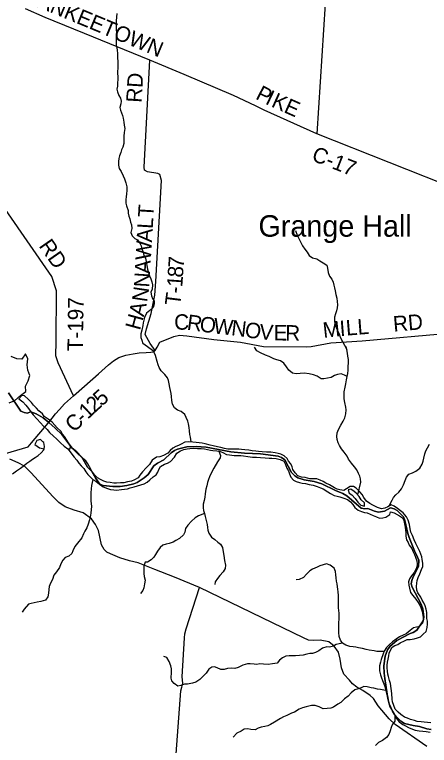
# Model space of a CAD drawing. Extents: x 1643459 to 2064572, y 425441 to 780708.
# Drawn here: x 1766937 to 1774988, y 584838 to 599024 of the extents above; entities that cross this region are included whole.
import ezdxf

# ---------------------------------------------------------------- set-up
doc = ezdxf.new("R2010")
doc.units = 0
for name, color, linetype in [('GM_X_City_Street', 7, 'Continuous'), ('GM_X_Interstate_Shield', 7, 'Continuous'), ('GM_X_Major_River', 7, 'Continuous'), ('GM_X_Major_River_Text', 7, 'Continuous'), ('GM_X_Minor_Lake', 7, 'Continuous'), ('GM_X_Section_Text', 7, 'Continuous'), ('GM_X_Township_ROW', 7, 'Continuous'), ('GM_X_Township_Subdivision_Text', 7, 'Continuous'), ('GM_X_Unincorporated_Text', 7, 'Continuous'), ('GM_X_US_Route', 7, 'Continuous')]:
    doc.layers.add(name, color=color, linetype=linetype)

msp = doc.modelspace()

# ---------------------------------------------------------------- linework, layer by layer
at = {"layer": 'GM_X_City_Street'}
for points in [[(1775022, 585143), (1774936, 585160), (1774794, 585205), (1774672, 585223), (1774504, 585262), (1774432, 585311), (1774374, 585367), (1774313, 585436), (1774271, 585502), (1774210, 585643), (1774180, 585749), (1774120, 586133), (1774107, 586239), (1774103, 586382), (1774128, 586568), (1774177, 586694), (1774227, 586766), (1774358, 586872), (1774617, 587007), (1774671, 587026), (1774747, 587076), (1774868, 587258), (1774879, 587326), (1774859, 587487), (1774826, 587577), (1774655, 587909), (1774636, 587975), (1774644, 588039), (1774672, 588110), (1774777, 588312), (1774782, 588434), (1774760, 588494), (1774697, 588615), (1774596, 588872), (1774568, 588954), (1774510, 589206), (1774484, 589272), (1774364, 589397), (1774301, 589433), (1774231, 589446), (1774116, 589384), (1773998, 589367), (1773922, 589385), (1773794, 589436), (1773738, 589432), (1773662, 589443), (1773385, 589683), (1773309, 589729), (1773163, 589786), (1772898, 589918), (1772750, 589959), (1772554, 589994), (1772436, 590033), (1772376, 590071), (1772313, 590134), (1772184, 590383), (1772118, 590428), (1772050, 590452), (1771712, 590498), (1771400, 590510), (1771136, 590535), (1770652, 590630), (1770462, 590639), (1770282, 590636), (1770097, 590587), (1770043, 590563), (1769973, 590516), (1769834, 590382), (1769712, 590319), (1769642, 590265), (1769527, 590097), (1769450, 590029), (1769314, 589942), (1769254, 589918), (1769115, 589883), (1768987, 589863), (1768845, 589862), (1768657, 589885), (1768591, 589907), (1768513, 590018), (1768437, 590157), (1768353, 590239), (1768243, 590433), (1768143, 590536), (1768052, 590606), (1767852, 590872), (1767726, 590997), (1767598, 591106), (1767492, 591197), (1767355, 591273), (1767249, 591315), (1767180, 591288), (1767122, 591297), (1767057, 591328), (1766816, 591682)], [(1766816, 591682), (1767057, 591328), (1767122, 591297), (1767180, 591288), (1767249, 591315), (1767355, 591273), (1767492, 591197), (1767598, 591106), (1767726, 590997), (1767852, 590872), (1768052, 590606), (1768143, 590536), (1768243, 590433), (1768353, 590239), (1768437, 590157), (1768513, 590018), (1768591, 589907), (1768657, 589885), (1768845, 589862), (1768987, 589863), (1769115, 589883), (1769254, 589918), (1769314, 589942), (1769450, 590029), (1769527, 590097), (1769642, 590265), (1769712, 590319), (1769834, 590382), (1769973, 590516), (1770043, 590563), (1770097, 590587), (1770282, 590636), (1770462, 590639), (1770652, 590630), (1771136, 590535), (1771400, 590510), (1771712, 590498), (1772050, 590452), (1772118, 590428), (1772184, 590383), (1772313, 590134), (1772376, 590071), (1772436, 590033), (1772554, 589994), (1772750, 589959), (1772898, 589918), (1773163, 589786), (1773309, 589729), (1773385, 589683), (1773662, 589443), (1773738, 589432), (1773794, 589436), (1773922, 589385), (1773998, 589367), (1774116, 589384), (1774231, 589446), (1774301, 589433), (1774364, 589397), (1774484, 589272), (1774510, 589206), (1774568, 588954), (1774596, 588872), (1774697, 588615), (1774760, 588494), (1774782, 588434), (1774777, 588312), (1774672, 588110), (1774644, 588039), (1774636, 587975), (1774655, 587909), (1774826, 587577), (1774859, 587487), (1774879, 587326), (1774868, 587258), (1774747, 587076), (1774671, 587026), (1774617, 587007), (1774358, 586872), (1774227, 586766), (1774177, 586694), (1774128, 586568), (1774103, 586382), (1774107, 586239), (1774120, 586133), (1774180, 585749), (1774210, 585643), (1774271, 585502), (1774313, 585436), (1774374, 585367), (1774432, 585311), (1774504, 585262), (1774672, 585223), (1774794, 585205), (1774936, 585160), (1775022, 585143)]]:
    msp.add_lwpolyline(points, dxfattribs=at)
at = {"layer": 'GM_X_Interstate_Shield'}
msp.add_lwpolyline([(1766831, 591487), (1766944, 591531), (1767050, 591627), (1767155, 591705), (1767145, 591812), (1767201, 591912), (1767235, 592016), (1767195, 592122), (1767181, 592225), (1767191, 592339), (1767149, 592439), (1767080, 592335), (1766978, 592341), (1766872, 592385)], dxfattribs=at)
at = {"layer": 'GM_X_Major_River_Text'}
for points in [[(1773856, 611655), (1772731, 605592), (1772642, 605119), (1772612, 604830), (1772604, 604443), (1772611, 603737), (1772628, 602451), (1772607, 601870), (1772561, 601097), (1772524, 600307), (1772502, 599962), (1772506, 599910), (1772556, 599872), (1772935, 599844), (1772967, 599828), (1773000, 599743), (1772804, 596711)], [(1768081, 591625), (1767781, 592265), (1767740, 592398), (1767741, 592678), (1767753, 593659), (1767662, 593943), (1765914, 596456), (1765623, 596777), (1765469, 596860), (1764734, 597138), (1764216, 597333), (1764134, 597450), (1764875, 600092)], [(1769663, 592506), (1769570, 592639), (1769473, 592816), (1769500, 592925), (1769585, 593223), (1769659, 593576), (1769681, 593846), (1769786, 595806), (1769756, 595918), (1769716, 595940), (1769518, 595969), (1769460, 596006), (1769450, 596064), (1769564, 598137)], [(1766601, 590435), (1766759, 590502), (1767197, 590632), (1767263, 590710), (1767587, 591091)], [(1774936, 584815), (1774324, 585246), (1774205, 585351), (1773996, 585605), (1773900, 585745), (1773841, 585806), (1773699, 585903), (1773581, 585965), (1773494, 586032), (1773438, 586104), (1773326, 586219), (1773285, 586343), (1773258, 586512), (1773224, 586650), (1773139, 586765), (1773035, 586848), (1772867, 586879), (1772731, 586873), (1772641, 586880), (1772542, 586924), (1770528, 587903), (1770039, 588104), (1769656, 588254), (1769337, 588379), (1769167, 588422), (1768979, 588479), (1768798, 588554), (1768728, 588589), (1768672, 588643), (1768625, 588731), (1768562, 589006), (1768508, 589123), (1768427, 589235), (1768265, 589350), (1768096, 589407), (1767918, 589470), (1767792, 589553), (1767685, 589666), (1767249, 590133), (1767129, 590261), (1767004, 590326), (1766844, 590397)], [(1766343, 577080), (1768805, 580305), (1768871, 580389), (1768929, 580431), (1769731, 580592), (1769761, 580602), (1769775, 580650), (1770166, 585896), (1770183, 585966), (1770199, 586048), (1770188, 586171), (1770237, 586924), (1770241, 587002), (1770267, 587102), (1770528, 587903)]]:
    msp.add_lwpolyline(points, dxfattribs=at)
at = {"layer": 'GM_X_Minor_Lake'}
for points in [[(1775613, 595594), (1772804, 596711), (1771780, 597170), (1771610, 597255), (1771185, 597454), (1770227, 597859), (1769564, 598137), (1769388, 598211), (1768468, 598586), (1767530, 598970), (1767148, 599134)], [(1768081, 591625), (1768133, 591670), (1768564, 592053), (1768761, 592227), (1768857, 592304), (1768963, 592366), (1769093, 592414), (1769239, 592441), (1769355, 592457), (1769493, 592462), (1769583, 592470), (1769623, 592478), (1769652, 592492), (1769663, 592506), (1769706, 592567), (1769756, 592665), (1770026, 592778), (1770136, 592803), (1770280, 592788), (1770805, 592714), (1771324, 592663), (1771769, 592582), (1772606, 592573), (1772694, 592582), (1773073, 592650), (1773680, 592693), (1775439, 592847)], [(1767587, 591091), (1767598, 591106), (1767733, 591277), (1767808, 591359), (1767904, 591469), (1768081, 591625)]]:
    msp.add_lwpolyline(points, dxfattribs=at)
at = {"layer": 'GM_X_Township_Subdivision_Text'}
for points in [[(1767485, 590732), (1767438, 590777), (1767368, 590756), (1767328, 590678), (1767423, 590613), (1767511, 590597)], [(1767511, 590597), (1767518, 590640), (1767504, 590715), (1767485, 590732)]]:
    msp.add_lwpolyline(points, dxfattribs=at)
at = {"layer": 'GM_X_Unincorporated_Text'}
for points in [[(1768024, 590642), (1767982, 590710), (1767952, 590762), (1767905, 590831), (1767867, 590881), (1767831, 590936), (1767760, 591002), (1767668, 591111), (1767590, 591168), (1767512, 591220), (1767475, 591274), (1767405, 591335), (1767359, 591387), (1767305, 591444), (1767264, 591494), (1767202, 591559), (1767132, 591621), (1767076, 591632), (1767018, 591564)], [(1767018, 591564), (1767096, 591505), (1767153, 591445), (1767207, 591380), (1767253, 591312), (1767299, 591257), (1767370, 591175), (1767440, 591100), (1767498, 591034), (1767567, 590967), (1767615, 590911), (1767693, 590840), (1767750, 590786), (1767828, 590713), (1767900, 590648), (1767968, 590592)], [(1773830, 589533), (1773764, 589580), (1773713, 589650), (1773681, 589711), (1773639, 589763), (1773568, 589828), (1773516, 589862), (1773448, 589864), (1773379, 589819), (1773329, 589785), (1773249, 589801), (1773195, 589814), (1773143, 589836), (1773047, 589895), (1772978, 589931), (1772924, 589963), (1772868, 589988), (1772800, 590014), (1772718, 590009), (1772664, 590009), (1772576, 590035), (1772508, 590046), (1772436, 590072), (1772382, 590131), (1772340, 590193), (1772323, 590247), (1772297, 590302), (1772253, 590358), (1772227, 590408), (1772170, 590461), (1772106, 590491), (1772054, 590506), (1771994, 590516), (1771908, 590530), (1771828, 590533), (1771740, 590539), (1771672, 590542), (1771616, 590548), (1771548, 590559), (1771486, 590567), (1771404, 590575), (1771342, 590582), (1771288, 590586), (1771224, 590588), (1771136, 590589), (1771076, 590591), (1771012, 590604), (1770938, 590618), (1770874, 590634), (1770792, 590653), (1770734, 590669), (1770638, 590692), (1770578, 590704), (1770520, 590710), (1770458, 590719), (1770398, 590725), (1770306, 590730), (1770242, 590726), (1770171, 590688), (1770117, 590660), (1770065, 590637), (1770009, 590607), (1769959, 590561), (1769908, 590513), (1769826, 590468), (1769754, 590442), (1769692, 590430), (1769610, 590376), (1769553, 590292), (1769493, 590227), (1769418, 590145), (1769368, 590085), (1769334, 590033), (1769261, 589991), (1769207, 589967), (1769131, 589954), (1769055, 589936), (1768991, 589935), (1768915, 589931), (1768865, 589931), (1768793, 589942), (1768725, 589950), (1768671, 589968), (1768605, 589999), (1768547, 590031), (1768493, 590084), (1768438, 590164), (1768388, 590247), (1768356, 590303), (1768319, 590363), (1768260, 590405), (1768217, 590452), (1768183, 590478), (1768136, 590521), (1768024, 590642)], [(1767968, 590592), (1768091, 590435), (1768143, 590372), (1768184, 590316), (1768230, 590264), (1768278, 590213), (1768318, 590151), (1768357, 590098), (1768405, 590048), (1768457, 590002), (1768513, 589965), (1768587, 589911), (1768656, 589854), (1768740, 589824), (1768800, 589807), (1768860, 589797), (1768916, 589792), (1769014, 589804), (1769072, 589810), (1769129, 589821), (1769183, 589835), (1769259, 589855), (1769321, 589877), (1769387, 589896), (1769451, 589918), (1769511, 589950), (1769564, 589996), (1769628, 590051), (1769682, 590091), (1769718, 590143), (1769737, 590195), (1769767, 590249), (1769849, 590299), (1769905, 590317), (1769964, 590346), (1770038, 590436), (1770085, 590512), (1770159, 590558), (1770219, 590582), (1770289, 590595), (1770339, 590603), (1770407, 590607), (1770489, 590604), (1770555, 590598), (1770621, 590594), (1770681, 590579), (1770737, 590569), (1770787, 590563), (1770865, 590558), (1770917, 590548), (1770977, 590525), (1771047, 590483), (1771105, 590475), (1771201, 590466), (1771251, 590464), (1771327, 590465), (1771381, 590457), (1771461, 590445), (1771557, 590434), (1771629, 590432), (1771709, 590425), (1771799, 590419), (1771877, 590414), (1771929, 590412), (1772013, 590410), (1772089, 590387), (1772161, 590353), (1772195, 590290), (1772221, 590220), (1772250, 590166), (1772274, 590111), (1772296, 590047), (1772349, 589985), (1772405, 589960), (1772469, 589944), (1772521, 589931), (1772585, 589919), (1772657, 589905), (1772731, 589890), (1772807, 589864), (1772877, 589837), (1772929, 589821), (1773017, 589760), (1773069, 589728), (1773137, 589691), (1773200, 589675), (1773252, 589665), (1773330, 589640), (1773396, 589612), (1773456, 589563), (1773500, 589513), (1773542, 589457), (1773607, 589404), (1773671, 589376), (1773727, 589359), (1773777, 589355), (1773895, 589298), (1773959, 589276), (1774019, 589247), (1774085, 589253), (1774145, 589267)], [(1767968, 590592), (1768017, 590597)], [(1768017, 590597), (1768024, 590642)], [(1773461, 589812), (1773409, 589800), (1773429, 589734), (1773481, 589700), (1773545, 589629), (1773598, 589559), (1773660, 589504), (1773726, 589484), (1773726, 589548), (1773666, 589606), (1773623, 589671), (1773569, 589737), (1773527, 589768)], [(1773527, 589768), (1773461, 589812)], [(1775016, 585273), (1774952, 585281), (1774888, 585288), (1774826, 585296), (1774750, 585304), (1774698, 585319), (1774618, 585343), (1774560, 585366), (1774506, 585384), (1774436, 585436), (1774381, 585485), (1774325, 585541), (1774297, 585610), (1774271, 585682), (1774268, 585734), (1774260, 585843), (1774249, 585939), (1774231, 586037), (1774215, 586099), (1774196, 586172), (1774182, 586222), (1774174, 586280), (1774169, 586340), (1774169, 586395), (1774177, 586455), (1774187, 586509), (1774200, 586573), (1774206, 586625), (1774232, 586689), (1774263, 586745), (1774317, 586777), (1774373, 586799), (1774423, 586828), (1774504, 586868), (1774554, 586892), (1774612, 586894), (1774692, 586909), (1774756, 586923), (1774814, 586945), (1774870, 586994), (1774925, 587050), (1774947, 587126), (1774951, 587189), (1774950, 587247), (1774938, 587301), (1774938, 587353), (1774935, 587419), (1774923, 587482), (1774907, 587546), (1774879, 587604), (1774850, 587656), (1774820, 587713), (1774762, 587799), (1774741, 587854), (1774737, 587922), (1774741, 587986), (1774751, 588038), (1774768, 588098), (1774804, 588170), (1774837, 588254), (1774861, 588310), (1774861, 588372), (1774850, 588443), (1774840, 588497), (1774800, 588599), (1774757, 588694), (1774727, 588758), (1774691, 588831), (1774658, 588913), (1774630, 588975), (1774612, 589044), (1774599, 589126), (1774577, 589210), (1774545, 589273), (1774476, 589349), (1774424, 589392), (1774370, 589434), (1774302, 589481), (1774248, 589505), (1774180, 589471), (1774122, 589443), (1774060, 589428), (1773978, 589456), (1773890, 589499), (1773830, 589533)], [(1774145, 589267), (1774217, 589319), (1774236, 589369), (1774306, 589354), (1774409, 589291), (1774467, 589255), (1774489, 589203), (1774505, 589141), (1774518, 589074), (1774526, 589018), (1774528, 588962), (1774530, 588896), (1774543, 588827), (1774573, 588777), (1774597, 588727), (1774644, 588658), (1774668, 588608), (1774700, 588546), (1774718, 588492), (1774745, 588423), (1774751, 588355), (1774741, 588301), (1774723, 588251), (1774692, 588195), (1774640, 588127), (1774600, 588069), (1774585, 588013), (1774591, 587947), (1774599, 587890), (1774620, 587804), (1774664, 587748), (1774722, 587679), (1774767, 587613), (1774811, 587544), (1774829, 587494), (1774845, 587436), (1774858, 587368), (1774864, 587317), (1774864, 587261), (1774853, 587211), (1774787, 587139), (1774737, 587132), (1774679, 587122), (1774615, 587066), (1774538, 587006), (1774482, 586975), (1774408, 586945), (1774346, 586897), (1774269, 586847), (1774215, 586793), (1774157, 586738), (1774108, 586668), (1774090, 586618), (1774053, 586506), (1774037, 586455), (1774021, 586385), (1774017, 586335), (1774022, 586285), (1774040, 586209), (1774058, 586148), (1774077, 586096), (1774103, 586030), (1774121, 585980), (1774135, 585921), (1774156, 585847), (1774180, 585773), (1774190, 585721), (1774199, 585664), (1774215, 585598), (1774251, 585536), (1774288, 585467), (1774318, 585415), (1774348, 585361), (1774402, 585296), (1774471, 585242), (1774525, 585215), (1774581, 585183), (1774659, 585150), (1774715, 585134), (1774789, 585120), (1774861, 585113), (1774925, 585107), (1775001, 585096)]]:
    msp.add_lwpolyline(points, dxfattribs=at)
at = {"layer": 'GM_X_US_Route'}
for points in [[(1768921, 599044), (1768912, 598974), (1768910, 598905), (1768909, 598853), (1768907, 598795), (1768911, 598729), (1768914, 598676), (1768912, 598622), (1768907, 598568), (1768907, 598490), (1768910, 598432), (1768926, 598343), (1768935, 598265), (1768937, 598182), (1768938, 598112), (1768942, 598010), (1768937, 597891), (1768940, 597809), (1768940, 597759), (1768935, 597707), (1768931, 597632), (1768922, 597580), (1768932, 597528), (1768960, 597454), (1768993, 597399), (1769005, 597345), (1768997, 597293), (1768982, 597221), (1768990, 597168), (1769013, 597116), (1769033, 597066), (1769045, 597012), (1769054, 596935), (1769064, 596879), (1769075, 596811), (1769065, 596738), (1769056, 596666), (1769056, 596600), (1769057, 596522), (1769037, 596453), (1769014, 596397), (1769000, 596345), (1768971, 596285), (1768961, 596229), (1768955, 596171), (1768956, 596103), (1768968, 596038), (1769003, 595976), (1769041, 595897), (1769068, 595835), (1769098, 595756), (1769113, 595680), (1769113, 595612), (1769108, 595546), (1769100, 595487), (1769096, 595435), (1769097, 595363), (1769111, 595309), (1769144, 595222), (1769138, 595170), (1769154, 595114), (1769171, 595061), (1769189, 594995), (1769204, 594941), (1769210, 594875), (1769195, 594792), (1769217, 594732), (1769273, 594675), (1769325, 594649), (1769370, 594589), (1769392, 594538), (1769408, 594476), (1769429, 594414), (1769447, 594347), (1769475, 594293), (1769488, 594231), (1769504, 594156), (1769515, 594082), (1769533, 594018), (1769556, 593955), (1769582, 593895), (1769602, 593837), (1769613, 593778), (1769607, 593694), (1769584, 593634), (1769592, 593564), (1769611, 593513), (1769647, 593461), (1769647, 593407), (1769628, 593339), (1769564, 593279), (1769499, 593231)], [(1772388, 594835), (1772423, 594741), (1772463, 594662), (1772488, 594612), (1772526, 594537), (1772568, 594469), (1772613, 594410), (1772653, 594346), (1772721, 594305), (1772805, 594283), (1772859, 594244), (1772929, 594208), (1772995, 594161), (1773008, 594099), (1773020, 594021), (1773051, 593946), (1773095, 593888), (1773121, 593829), (1773134, 593773), (1773146, 593717), (1773158, 593663), (1773175, 593588), (1773191, 593518), (1773198, 593458), (1773204, 593389), (1773199, 593335), (1773185, 593273), (1773164, 593217), (1773146, 593151), (1773149, 593060), (1773159, 593010), (1773179, 592952), (1773202, 592894), (1773238, 592829), (1773255, 592763), (1773387, 592526)], [(1769499, 593231), (1769460, 593143), (1769442, 593093), (1769434, 593038), (1769423, 592986), (1769404, 592896), (1769386, 592830), (1769389, 592758), (1769407, 592701), (1769428, 592640)], [(1770365, 590731), (1770348, 590820), (1770341, 590874), (1770331, 590942), (1770323, 591008), (1770310, 591081), (1770296, 591133), (1770270, 591203), (1770240, 591262), (1770171, 591322), (1770097, 591347), (1770043, 591391), (1770003, 591463), (1769990, 591530), (1769982, 591610), (1769974, 591672), (1769960, 591724), (1769947, 591785), (1769939, 591859), (1769923, 591921), (1769902, 591971), (1769850, 592036), (1769782, 592110), (1769743, 592173), (1769725, 592227), (1769705, 592291), (1769674, 592408), (1769632, 592492), (1769428, 592640)], [(1773597, 589704), (1773660, 589945), (1773652, 590012), (1773639, 590066), (1773615, 590118), (1773577, 590189), (1773534, 590247), (1773474, 590317), (1773416, 590394), (1773390, 590450), (1773333, 590531), (1773285, 590597), (1773243, 590662), (1773218, 590712), (1773198, 590776), (1773192, 590834), (1773201, 590907), (1773221, 590973), (1773267, 591053), (1773316, 591129), (1773346, 591195), (1773365, 591273), (1773373, 591349), (1773369, 591403), (1773348, 591493), (1773336, 591568), (1773332, 591636), (1773335, 591698), (1773351, 591792), (1773363, 591854), (1773382, 591932), (1773392, 591997), (1773404, 592059), (1773413, 592123), (1773411, 592197), (1773415, 592255), (1773420, 592327), (1773408, 592396), (1773396, 592452), (1773387, 592526), (1773371, 592578)], [(1773392, 591997), (1773342, 592023), (1773274, 592051), (1773206, 592038), (1773148, 592016), (1773084, 591982), (1773008, 591967), (1772938, 591953), (1772886, 591951), (1772808, 592004), (1772736, 592032), (1772652, 592051), (1772554, 592063), (1772482, 592056), (1772402, 592050), (1772328, 592065), (1772260, 592121), (1772212, 592184), (1772165, 592258), (1772097, 592300), (1772027, 592325), (1771967, 592343), (1771879, 592386), (1771807, 592414), (1771711, 592457), (1771639, 592499), (1771590, 592566)], [(1766895, 590112), (1766975, 590166), (1767053, 590218), (1767105, 590260), (1767176, 590317), (1767230, 590353), (1767284, 590393), (1767334, 590425), (1767391, 590467), (1767453, 590514), (1767507, 590572), (1767511, 590597)], [(1774211, 589491), (1774209, 589485), (1774267, 589597), (1774289, 589649), (1774337, 589703), (1774394, 589755), (1774448, 589817), (1774486, 589897), (1774515, 589981), (1774543, 590045), (1774590, 590101), (1774660, 590126), (1774726, 590162), (1774800, 590222), (1774845, 590300), (1774869, 590356), (1774877, 590414), (1774898, 590498), (1774920, 590558), (1774948, 590616), (1774991, 590688)], [(1770900, 590552), (1770933, 590468), (1770925, 590417), (1770872, 590342), (1770806, 590220), (1770749, 590122), (1770719, 590052), (1770698, 589998), (1770684, 589943), (1770668, 589875), (1770651, 589809), (1770637, 589723), (1770629, 589657), (1770614, 589591), (1770598, 589523), (1770594, 589451), (1770605, 589398), (1770621, 589336), (1770633, 589282), (1770649, 589230), (1770662, 589179), (1770676, 589123), (1770682, 589069), (1770690, 589013), (1770705, 588955), (1770757, 588878), (1770823, 588832), (1770883, 588785), (1770936, 588745), (1770972, 588682), (1770988, 588594), (1770995, 588522), (1771011, 588425), (1771028, 588339), (1771024, 588273), (1770988, 588209), (1770923, 588135), (1770873, 588077), (1770831, 588013), (1770822, 587963)], [(1768457, 590002), (1768432, 589885), (1768420, 589815), (1768418, 589739), (1768419, 589655), (1768417, 589585), (1768428, 589476), (1768422, 589416), (1768416, 589344), (1768403, 589270), (1768393, 589214), (1768367, 589130), (1768338, 589058), (1768298, 588996), (1768272, 588944), (1768239, 588870), (1768159, 588764), (1768108, 588700), (1768068, 588612), (1768046, 588562), (1767987, 588514), (1767919, 588486), (1767873, 588432), (1767834, 588360), (1767806, 588288), (1767752, 588210), (1767699, 588144), (1767671, 588058), (1767631, 587984), (1767610, 587920), (1767598, 587866), (1767596, 587790), (1767583, 587724), (1767535, 587658), (1767447, 587632), (1767373, 587615), (1767260, 587591), (1767208, 587577), (1767122, 587480), (1767085, 587422)], [(1768456, 589960), (1768456, 589961)], [(1770621, 589336), (1770505, 589295), (1770441, 589253), (1770368, 589189), (1770302, 589113), (1770257, 589045), (1770239, 588979), (1770217, 588923), (1770140, 588851), (1770068, 588812), (1770012, 588780), (1769938, 588754), (1769878, 588744), (1769816, 588723), (1769763, 588677), (1769711, 588605), (1769669, 588545), (1769636, 588493), (1769590, 588437), (1769516, 588395)], [(1769516, 588395), (1769472, 588394), (1769443, 588316), (1769443, 588251), (1769447, 588177), (1769452, 588117), (1769468, 588047), (1769460, 587974), (1769443, 587898), (1769425, 587842), (1769383, 587784)], [(1774108, 586660), (1773968, 586660), (1773914, 586671), (1773818, 586687), (1773762, 586698), (1773688, 586716), (1773614, 586733), (1773558, 586745), (1773506, 586751), (1773446, 586760), (1773366, 586784), (1773300, 586822), (1773261, 586881), (1773239, 586953), (1773229, 587027), (1773228, 587176), (1773230, 587230), (1773235, 587284), (1773237, 587340), (1773235, 587406), (1773224, 587509), (1773224, 587577), (1773222, 587633), (1773223, 587693), (1773221, 587746), (1773215, 587816), (1773208, 587868), (1773202, 587918), (1773196, 587974), (1773188, 588026), (1773181, 588089), (1773171, 588151), (1773167, 588213), (1773142, 588279), (1773062, 588338), (1772988, 588361), (1772926, 588345), (1772862, 588321), (1772811, 588297), (1772719, 588260), (1772667, 588224), (1772601, 588160), (1772542, 588096), (1772462, 588059), (1772404, 588049)], [(1773300, 586822), (1773234, 586809), (1773178, 586797), (1773124, 586761), (1773048, 586742), (1772996, 586750), (1772912, 586722), (1772839, 586675), (1772779, 586639), (1772721, 586623), (1772669, 586619), (1772609, 586610), (1772541, 586590), (1772467, 586582), (1772387, 586573), (1772313, 586575), (1772263, 586579), (1772202, 586570), (1772134, 586536), (1772080, 586490), (1772030, 586436), (1771941, 586419), (1771861, 586409), (1771769, 586414), (1771697, 586418), (1771637, 586408), (1771585, 586415), (1771509, 586423), (1771455, 586421), (1771369, 586394), (1771273, 586352), (1771211, 586332), (1771155, 586337), (1771072, 586327), (1771002, 586311), (1770938, 586314), (1770870, 586340), (1770818, 586363), (1770768, 586357), (1770708, 586315), (1770658, 586241), (1770603, 586191), (1770531, 586117), (1770455, 586064), (1770389, 586048), (1770292, 586028), (1770234, 586027), (1770164, 586003), (1770104, 585989), (1770032, 586038), (1769989, 586090), (1769977, 586140), (1769985, 586261), (1769984, 586325), (1769968, 586383), (1769940, 586468), (1769889, 586542), (1769835, 586566)], [(1774134, 585902), (1774038, 585920), (1773982, 585928), (1773911, 585947), (1773859, 585957), (1773779, 585974), (1773717, 585980), (1773664, 585956), (1773608, 585936), (1773542, 585913), (1773470, 585859), (1773409, 585791), (1773341, 585739), (1773269, 585673), (1773211, 585640), (1773128, 585580), (1773076, 585558), (1773006, 585556), (1772924, 585549), (1772846, 585583), (1772772, 585614), (1772702, 585612), (1772598, 585589), (1772528, 585567), (1772460, 585539), (1772369, 585482), (1772311, 585462), (1772223, 585418), (1772157, 585391), (1772096, 585359), (1771980, 585289), (1771902, 585242), (1771852, 585220), (1771795, 585206), (1771721, 585194), (1771665, 585169), (1771607, 585141), (1771523, 585143), (1771463, 585160), (1771391, 585154), (1771335, 585114), (1771250, 585073), (1771182, 584995)], [(1774318, 585415), (1774318, 585311), (1774267, 585239), (1774243, 585183), (1774227, 585117), (1774202, 585051), (1774156, 584991), (1774080, 584933), (1774003, 584891), (1773939, 584837)]]:
    msp.add_lwpolyline(points, dxfattribs=at)

# ---------------------------------------------------------------- texts
at = {"layer": 'GM_X_Major_River'}
for s, rotation, p in [('RD', 86.5467, (1769400, 597308)), ('T', 86.6188, (1769630, 595084)), ('L', 86.6188, (1769617, 594860)), ('A', 86.6175, (1769601, 594597)), ('RD', 304.7888, (1767397, 594534)), ('W', 86.6196, (1769581, 594250)), ('7', 86.0949, (1770216, 594098)), ('A', 86.6194, (1769565, 593986)), ('N', 86.4589, (1769549, 593722)), ('8', 86.0354, (1770203, 593913)), ('1', 85.8058, (1770190, 593727)), ('N', 81.6452, (1769508, 593433)), ('-', 85.3162, (1770179, 593602)), ('T', 82.7272, (1770149, 593364)), ('T-197', 89.1633, (1768261, 592486)), ('A', 76.537, (1769441, 593148)), ('H', 74.7974, (1769369, 592883))]:
    msp.add_text(s, height=300, rotation=rotation, dxfattribs=at).set_placement(p)
at = {"layer": 'GM_X_Section_Text'}
for s, rotation, p in [('YANKEETOWN', 337.4593, (1767108, 599284)), ('P', 332.976, (1771597, 597396)), ('I', 334.6127, (1771785, 597300)), ('K', 335.7673, (1771902, 597245)), ('E', 336.0831, (1772145, 597135)), ('C-17', 338.5188, (1772684, 596199)), ('C', 1.0265, (1770037, 592904)), ('R', 352.2367, (1770271, 592909)), ('O', 352.0847, (1770515, 592876)), ('RD', 4.9262, (1774295, 592868)), ('W', 353.7868, (1770786, 592838)), ('N', 353.0801, (1771131, 592801)), ('O', 350.3299, (1771389, 592770)), ('V', 355.4928, (1771679, 592722)), ('E', 359.2424, (1771963, 592700)), ('R', 359.3518, (1772188, 592697)), ('M', 6.0365, (1772934, 592748)), ('I', 4.5714, (1773256, 592782)), ('L', 4.5346, (1773378, 592792)), ('L', 4.5303, (1773602, 592810)), ('5', 41.7822, (1768624, 591408)), ('2', 42.6682, (1768489, 591283)), ('1', 43.4451, (1768355, 591157)), ('C', 44.3349, (1768092, 590900)), ('-', 44.0809, (1768268, 591072))]:
    msp.add_text(s, height=300, rotation=rotation, dxfattribs=at).set_placement(p)
at = {"layer": 'GM_X_Township_ROW'}
msp.add_text('Grange Hall', height=417, rotation=0, dxfattribs=at).set_placement((1771670, 594713))

doc.saveas('drawing.dxf')
